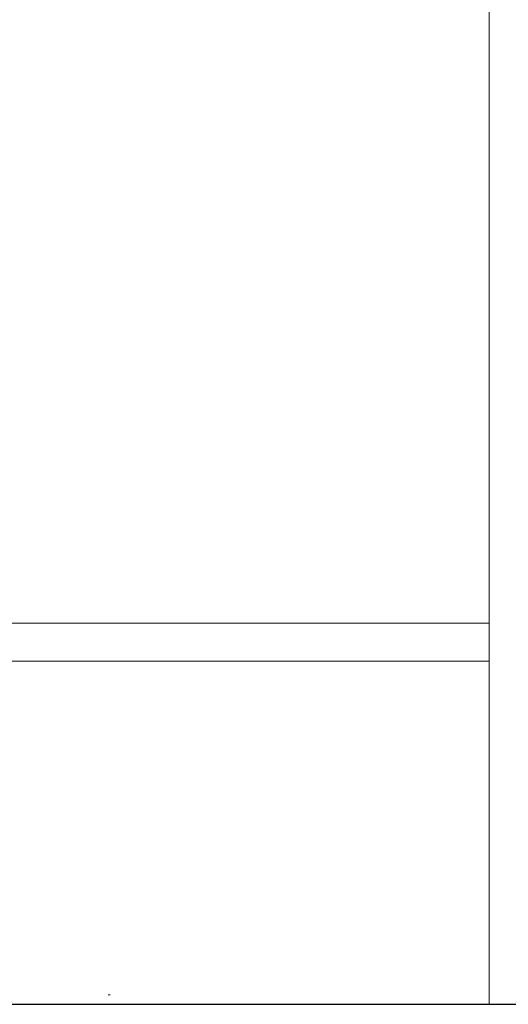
# Model space of a CAD drawing. Header units: millimetres. Extents: x 23192 to 177760, y -399809 to -79279.
# Tile 454 of 656: x 60346 to 60372, y -194641 to -194589. Entities that reach past the tile are written whole.
import ezdxf

# ---------------------------------------------------------------- set-up
doc = ezdxf.new("R2010")
doc.units = ezdxf.units.MM
doc.linetypes.add('DASHDOT', pattern=[25.4, 12.7, -6.35, 0, -6.35])
for name, color, linetype, lineweight in [('!! 0_ Istn-sciany', 3, 'Continuous', 30), ('!! 0_Osie', 1, 'DASHDOT', 13), ('!! 2 ZABUDOWA GK-MDF', 54, 'Continuous', 13), ('0-osie-liniA', 14, 'DASHDOT', 5)]:
    doc.layers.add(name, color=color, linetype=linetype, lineweight=lineweight)

# ---------------------------------------------------------------- blocks, each defined once
blk = doc.blocks.new('BLOK OSI')
at = {"layer": '0-osie-liniA', "ltscale": 5}
blk.add_lwpolyline([(48639.25763, -194702.0883), (55442.2848, -194702.0883)], dxfattribs=at)

msp = doc.modelspace()

# ---------------------------------------------------------------- linework, layer by layer
at = {"layer": '!! 0_ Istn-sciany'}
msp.add_lwpolyline([(60216.56735, -194641.12813), (60472.56735, -194641.12813)], dxfattribs=at)
at = {"layer": '!! 2 ZABUDOWA GK-MDF'}
for points in [[(60370.56735, -194641.12813), (60370.56735, -194491.12813)], [(60270.56735, -194621.12813), (60370.56735, -194621.12813)], [(60270.56735, -194623.12813), (60370.56735, -194623.12813)]]:
    msp.add_lwpolyline(points, dxfattribs=at)

# ---------------------------------------------------------------- block references
at = {"layer": '!! 0_Osie'}
msp.add_blockref('BLOK OSI', (8819.85593, 61.46017), dxfattribs=at)

doc.saveas('drawing.dxf')
